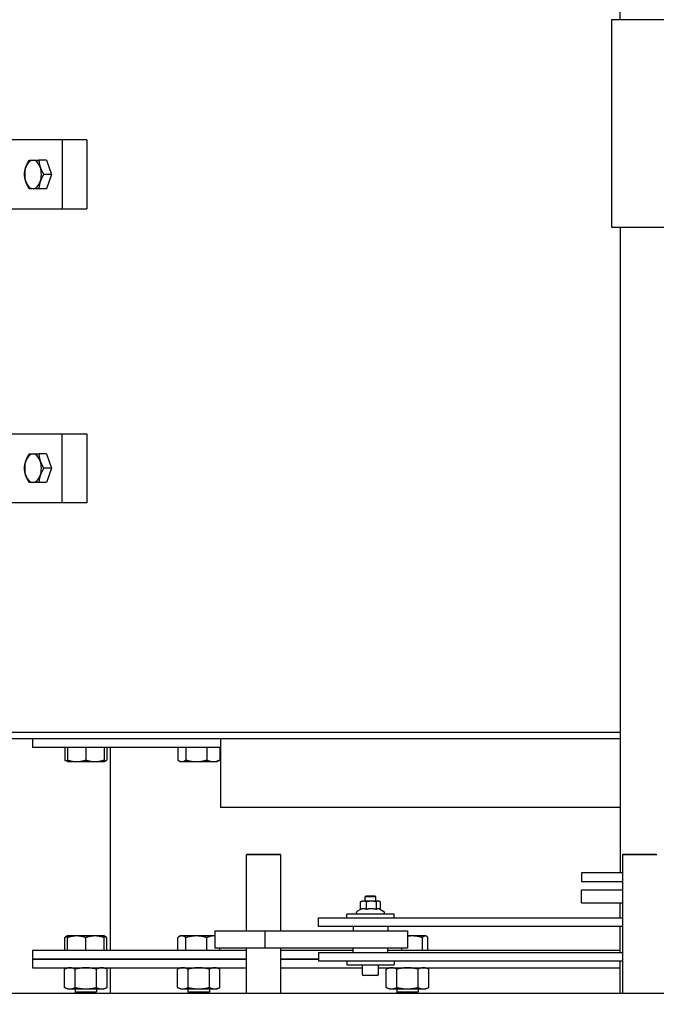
# Model space of a CAD drawing. Header units: inches. Extents: x 24 to 1128, y -74 to 748.
# Tile 479 of 557: x 413 to 431, y 500 to 528. Entities that reach past the tile are written whole.
import ezdxf

# ---------------------------------------------------------------- set-up
doc = ezdxf.new("R2010")
doc.units = ezdxf.units.IN
doc.header["$LTSCALE"] = 32
doc.header["$MEASUREMENT"] = 0
doc.layers.add('Dimension (ANSI)', color=7, linetype='Continuous', lineweight=25)
doc.layers.add('Visible (ANSI)', color=7, linetype='Continuous', lineweight=30)
doc.styles.add('Note Text (ANSI)', font='tahoma.ttf')
doc.dimstyles.new('Architectural (ANSI)', dxfattribs={"dimscale": 32, "dimtxt": 0.125, "dimasz": 0.098425, "dimexe": 0.125, "dimexo": 0.0625, "dimgap": 0.031496, "dimtad": 0, "dimtih": 1, "dimtoh": 1, "dimdec": 4, "dimrnd": 1e-08, "dimzin": 3, "dimdsep": 46, "dimlunit": 4, "dimtxsty": 'Note Text (ANSI)', "dimcen": 0.09, "dimdle": 0.393701, "dimclrd": 256, "dimclre": 256, "dimclrt": 256, "dimadec": 0, "dimazin": 3, "dimtfac": 0.96, "dimtofl": 0, "dimtmove": 0, "dimatfit": 3, "dimfxl": 1, "dimfrac": 2, "dimtolj": 1, "dimtzin": 12, "dimlwd": -1, "dimlwe": -1, "dimarcsym": 0})

# ---------------------------------------------------------------- blocks, each defined once
blk = doc.blocks.new('*D22')
at = {"layer": 'Defpoints', "color": 0, "transparency": 16777216}
for p in [(449.636, 707.273), (363.012, 481.711), (485.539, 481.711)]:
    blk.add_point(p, dxfattribs=at)
at = {"layer": 'Dimension (ANSI)', "transparency": 16777216}
for p, q in [((447.636, 707.273), (359.012, 707.273)), ((363.012, 704.123), (363.012, 605.025)), ((363.012, 484.861), (363.012, 597.959)), ((483.539, 481.711), (359.012, 481.711))]:
    blk.add_line(p, q, dxfattribs=at)
for points in [[(362.488, 704.123), (363.537, 704.123), (363.012, 707.273)], [(362.488, 484.861), (363.537, 484.861), (363.012, 481.711)]]:
    blk.add_solid(points, dxfattribs=at)
at = {"layer": 'Dimension (ANSI)', "transparency": 16777216, "insert": (349.864, 604.017), "char_height": 4, "attachment_point": 1, "style": 'Note Text (ANSI)'}
blk.add_mtext('\\A1;18\'-9 9/16"', dxfattribs=at)

msp = doc.modelspace()

# ---------------------------------------------------------------- linework, layer by layer
at = {"layer": 'Visible (ANSI)'}
for p, q in [((429.96205, 528.18541), (429.96205, 531.0085)), ((429.71205, 528.18541), (429.71205, 522.18541)), ((442.21205, 528.18541), (429.71205, 528.18541)), ((413.81913, 524.71141), (410.31183, 524.71141)), ((413.81913, 524.71141), (413.81913, 522.71141)), ((414.53228, 524.71141), (413.81913, 524.71141)), ((414.53228, 524.71141), (414.53228, 522.71141)), ((413.37409, 524.1248), (413.1501, 524.1248)), ((413.37409, 524.1248), (413.5136, 523.71141)), ((413.5136, 523.71141), (413.28961, 523.71141)), ((413.5136, 523.71141), (413.37409, 523.29803)), ((413.37409, 523.29803), (413.1501, 523.29803)), ((410.31183, 522.71141), (413.81913, 522.71141)), ((413.81913, 522.71141), (414.53228, 522.71141)), ((429.71205, 522.18541), (442.21205, 522.18541)), ((429.96205, 522.18541), (429.96205, 503.51441)), ((410.31183, 516.21141), (413.81913, 516.21141)), ((413.81913, 516.21141), (414.53228, 516.21141)), ((413.81913, 514.21141), (413.81913, 516.21141)), ((414.53228, 516.21141), (414.53228, 514.21141)), ((413.37409, 515.6248), (413.1501, 515.6248)), ((413.37409, 515.6248), (413.5136, 515.21141)), ((413.5136, 515.21141), (413.28961, 515.21141)), ((413.5136, 515.21141), (413.37409, 514.79803)), ((413.37409, 514.79803), (413.1501, 514.79803)), ((413.81913, 514.21141), (410.31183, 514.21141)), ((414.53228, 514.21141), (413.81913, 514.21141)), ((405.77808, 507.57821), (429.96205, 507.57821)), ((405.77808, 507.39891), (429.96205, 507.39891)), ((412.96205, 507.39891), (412.96205, 507.14891)), ((418.39955, 507.39891), (418.39955, 505.39891)), ((412.96205, 507.14891), (418.39955, 507.14891)), ((413.89919, 507.14891), (413.89919, 506.77449)), ((413.97612, 507.14891), (413.97612, 506.77449)), ((414.50737, 507.14891), (414.50737, 506.77449)), ((415.03862, 507.14891), (415.03862, 506.77449)), ((415.11556, 507.14891), (415.11556, 506.77449)), ((415.21205, 507.14891), (415.21205, 501.26441)), ((417.16547, 507.14891), (417.16547, 506.77449)), ((417.40022, 507.14891), (417.40022, 506.77449)), ((418.00841, 507.14891), (418.00841, 506.77449)), ((418.38184, 507.14891), (418.38184, 506.77449)), ((413.97612, 506.72704), (413.93235, 506.75231)), ((413.97612, 506.72704), (414.24175, 506.72704)), ((414.24175, 506.72704), (414.773, 506.72704)), ((414.773, 506.72704), (415.03862, 506.72704)), ((415.03862, 506.72704), (415.0824, 506.75231)), ((417.2424, 506.72704), (417.19863, 506.75231)), ((417.2424, 506.72704), (417.28284, 506.72704)), ((417.28284, 506.72704), (417.70431, 506.72704)), ((417.70431, 506.72704), (418.19512, 506.72704)), ((418.19512, 506.72704), (418.3049, 506.72704)), ((418.3049, 506.72704), (418.34868, 506.75231)), ((429.96205, 505.39891), (418.39955, 505.39891)), ((419.16955, 504.05266), (419.14955, 504.03266)), ((419.16955, 504.05266), (420.12955, 504.05266)), ((420.12955, 504.05266), (420.14955, 504.03266)), ((430.04455, 504.05266), (430.02455, 504.03266)), ((430.04455, 504.05266), (431.00455, 504.05266)), ((420.14955, 504.03266), (419.14955, 504.03266)), ((419.14955, 501.83391), (419.14955, 504.03266)), ((420.14955, 501.83391), (420.14955, 504.03266)), ((431.02455, 504.03266), (430.02455, 504.03266)), ((430.02455, 504.03266), (430.02455, 500.02141)), ((430.02455, 503.51441), (428.83705, 503.51441)), ((428.83705, 503.51441), (428.83705, 503.26441)), ((428.83705, 503.26441), (430.02455, 503.26441)), ((430.02455, 503.01441), (428.83705, 503.01441)), ((428.83705, 502.63941), (428.83705, 503.01441)), ((422.4513, 502.45105), (422.4513, 502.67058)), ((422.48805, 502.69291), (422.46568, 502.68)), ((422.53739, 502.69291), (422.48805, 502.69291)), ((422.76685, 502.69291), (422.53739, 502.69291)), ((422.61485, 502.84991), (422.58205, 502.81686)), ((422.89405, 502.81686), (422.58205, 502.81686)), ((422.58205, 502.69291), (422.58205, 502.81686)), ((422.61485, 502.84991), (422.86125, 502.84991)), ((422.62348, 502.45105), (422.62348, 502.67058)), ((422.96752, 502.69291), (422.76685, 502.69291)), ((422.86125, 502.84991), (422.89405, 502.81686)), ((422.89405, 502.69291), (422.89405, 502.81686)), ((422.91023, 502.45105), (422.91023, 502.67058)), ((422.98805, 502.69291), (422.96752, 502.69291)), ((422.98805, 502.69291), (423.01042, 502.68)), ((423.0248, 502.45216), (423.0248, 502.67058)), ((428.83705, 502.63941), (430.02455, 502.63941)), ((429.96205, 502.20891), (429.96205, 502.63941)), ((422.4513, 502.45216), (422.34805, 502.39255)), ((423.01042, 502.46047), (423.12805, 502.39255)), ((421.23805, 502.20891), (430.02455, 502.20891)), ((421.23805, 501.95891), (421.23805, 502.20891)), ((423.42555, 502.31791), (422.05055, 502.31791)), ((422.05055, 502.20891), (422.05055, 502.31791)), ((423.42555, 502.20891), (423.42555, 502.31791)), ((418.23593, 501.83391), (418.23593, 501.33391)), ((418.23593, 501.83391), (419.69051, 501.83391)), ((419.69051, 501.83391), (423.8085, 501.83391)), ((419.69051, 501.33391), (419.69051, 501.83391)), ((430.02455, 501.95891), (421.23805, 501.95891)), ((422.23805, 501.95891), (422.23805, 501.83391)), ((423.23805, 501.95891), (423.23805, 501.83391)), ((423.8085, 501.83391), (423.8085, 501.33391)), ((429.96205, 501.20891), (429.96205, 501.95891)), ((413.89919, 501.26441), (413.89919, 501.63884)), ((413.97612, 501.68629), (413.93235, 501.66102)), ((414.24175, 501.68629), (413.97612, 501.68629)), ((413.97612, 501.26441), (413.97612, 501.63884)), ((414.773, 501.68629), (414.24175, 501.68629)), ((414.50737, 501.26441), (414.50737, 501.63884)), ((415.03862, 501.68629), (414.773, 501.68629)), ((415.03862, 501.68629), (415.0824, 501.66102)), ((415.03862, 501.26441), (415.03862, 501.63884)), ((415.11556, 501.26441), (415.11556, 501.63884)), ((417.16547, 501.26441), (417.16547, 501.63884)), ((417.2424, 501.68629), (417.19863, 501.66102)), ((417.28284, 501.68629), (417.2424, 501.68629)), ((417.70431, 501.68629), (417.28284, 501.68629)), ((417.40022, 501.26441), (417.40022, 501.63884)), ((418.19512, 501.68629), (417.70431, 501.68629)), ((418.00841, 501.26441), (418.00841, 501.63884)), ((418.23593, 501.68629), (418.19512, 501.68629)), ((423.94645, 501.68629), (423.8085, 501.68629)), ((424.3221, 501.68629), (423.94645, 501.68629)), ((424.24272, 501.26441), (424.24272, 501.63884)), ((424.3402, 501.68629), (424.3221, 501.68629)), ((424.3402, 501.68629), (424.35894, 501.67547)), ((424.40149, 501.26441), (424.40149, 501.63884)), ((419.14955, 501.26441), (412.96205, 501.26441)), ((412.96205, 501.26441), (412.96205, 501.01441)), ((419.69051, 501.33391), (418.23593, 501.33391)), ((418.38184, 501.26441), (418.38184, 501.33391)), ((419.14955, 500.02141), (419.14955, 501.33391)), ((423.8085, 501.33391), (419.69051, 501.33391)), ((420.14955, 500.02141), (420.14955, 501.33391)), ((422.23805, 501.26441), (420.14955, 501.26441)), ((421.23805, 501.20891), (421.23805, 500.95891)), ((421.23805, 501.20891), (430.02455, 501.20891)), ((422.23805, 501.20891), (422.23805, 501.33391)), ((423.23805, 501.20891), (423.23805, 501.33391)), ((429.96205, 501.26441), (423.23805, 501.26441)), ((423.65019, 501.26441), (423.65019, 501.33391)), ((412.96205, 501.01441), (419.14955, 501.01441)), ((419.14955, 501.01441), (412.96205, 501.01441)), ((412.96205, 501.01441), (412.96205, 500.76441)), ((420.14955, 501.01441), (421.23805, 501.01441)), ((421.23805, 501.01441), (420.14955, 501.01441)), ((430.02455, 500.95891), (421.23805, 500.95891)), ((422.05055, 500.95891), (422.05055, 500.84991)), ((423.42555, 500.95891), (423.42555, 500.84991)), ((429.96205, 500.02141), (429.96205, 500.95891)), ((412.96205, 500.76441), (419.14955, 500.76441)), ((413.97637, 500.76441), (413.89423, 500.72611)), ((413.89423, 500.19372), (413.89423, 500.72611)), ((414.2008, 500.19372), (414.2008, 500.72611)), ((414.81395, 500.19372), (414.81395, 500.72611)), ((415.03837, 500.76441), (415.12052, 500.72611)), ((415.12052, 500.19372), (415.12052, 500.72611)), ((415.21205, 500.76441), (415.21205, 500.02141)), ((417.24265, 500.76441), (417.16051, 500.72611)), ((417.16051, 500.19372), (417.16051, 500.72611)), ((417.46708, 500.19372), (417.46708, 500.72611)), ((418.08023, 500.19372), (418.08023, 500.72611)), ((418.30465, 500.76441), (418.3868, 500.72611)), ((418.3868, 500.19372), (418.3868, 500.72611)), ((420.14955, 500.76441), (422.50355, 500.76441)), ((422.05055, 500.84991), (423.42555, 500.84991)), ((422.50355, 500.56991), (422.50355, 500.84991)), ((422.97255, 500.56991), (422.97255, 500.84991)), ((422.97255, 500.76441), (429.96205, 500.76441)), ((423.27795, 500.76441), (423.19581, 500.72611)), ((423.19581, 500.19372), (423.19581, 500.72611)), ((423.50238, 500.19372), (423.50238, 500.72611)), ((424.11553, 500.19372), (424.11553, 500.72611)), ((424.33995, 500.76441), (424.4221, 500.72611)), ((424.4221, 500.19372), (424.4221, 500.72611)), ((422.94055, 500.53791), (422.53555, 500.53791)), ((413.97637, 500.15541), (413.89423, 500.19372)), ((413.97637, 500.15541), (414.04752, 500.15541)), ((414.04752, 500.15541), (414.50737, 500.15541)), ((414.19487, 500.15541), (414.19487, 500.06852)), ((414.19487, 500.06852), (414.81987, 500.06852)), ((414.24198, 500.02141), (414.19487, 500.06852)), ((414.50737, 500.15541), (414.96723, 500.15541)), ((414.77277, 500.02141), (414.81987, 500.06852)), ((414.81987, 500.15541), (414.81987, 500.06852)), ((414.96723, 500.15541), (415.03837, 500.15541)), ((415.03837, 500.15541), (415.12052, 500.19372)), ((417.24265, 500.15541), (417.16051, 500.19372)), ((417.24265, 500.15541), (417.3138, 500.15541)), ((417.3138, 500.15541), (417.77365, 500.15541)), ((417.46115, 500.15541), (417.46115, 500.06852)), ((417.46115, 500.06852), (418.08615, 500.06852)), ((417.50826, 500.02141), (417.46115, 500.06852)), ((417.77365, 500.15541), (418.23351, 500.15541)), ((418.03905, 500.02141), (418.08615, 500.06852)), ((418.08615, 500.15541), (418.08615, 500.06852)), ((418.23351, 500.15541), (418.30465, 500.15541)), ((418.30465, 500.15541), (418.3868, 500.19372)), ((423.27795, 500.15541), (423.19581, 500.19372)), ((423.27795, 500.15541), (423.34909, 500.15541)), ((423.34909, 500.15541), (423.80895, 500.15541)), ((423.49645, 500.15541), (423.49645, 500.06852)), ((423.49645, 500.06852), (424.12145, 500.06852)), ((423.54355, 500.02141), (423.49645, 500.06852)), ((423.80895, 500.15541), (424.26881, 500.15541)), ((424.07435, 500.02141), (424.12145, 500.06852)), ((424.12145, 500.15541), (424.12145, 500.06852)), ((424.26881, 500.15541), (424.33995, 500.15541)), ((424.33995, 500.15541), (424.4221, 500.19372)), ((470.83705, 500.02141), (401.08705, 500.02141))]:
    msp.add_line(p, q, dxfattribs=at)
for centre, radius, start, end in [((422.36805, 502.35791), 0.04, 120, 270), ((423.10805, 502.35791), 0.04, 270, 60), ((422.53555, 500.56991), 0.032, 180, 270), ((422.94055, 500.56991), 0.032, 270, 0)]:
    msp.add_arc(centre, radius, start, end, dxfattribs=at)
for centre, major_axis, start_param, end_param in [((412.98063, 523.71141), (0, 0.41339), 0, 1.04719755), ((412.98063, 523.71141), (0, 0.41339), 5.23598776, 6.28318531), ((412.98063, 523.71141), (0, -0.41339), 4.1887902, 5.23598776), ((412.98063, 523.71141), (0, 0.41339), 4.1887902, 5.23598776), ((412.98063, 523.71141), (0, -0.41339), 5.23598776, 6.28318531), ((412.98063, 523.71141), (0, -0.41339), 0, 1.04719755), ((412.98063, 515.21141), (0, 0.41339), 0, 1.04719755), ((412.98063, 515.21141), (0, 0.41339), 5.23598776, 6.28318531), ((412.98063, 515.21141), (0, -0.41339), 4.1887902, 5.23598776), ((412.98063, 515.21141), (0, 0.41339), 4.1887902, 5.23598776), ((412.98063, 515.21141), (0, -0.41339), 5.23598776, 6.28318531), ((412.98063, 515.21141), (0, -0.41339), 0, 1.04719755)]:
    msp.add_ellipse(centre, major_axis=major_axis, ratio=0.58454884, start_param=start_param, end_param=end_param, dxfattribs=at)
for points, weights in [([(412.77136, 523.91811), (412.80373, 524.01403), (412.87107, 524.1248)], [1, 1.04314139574, 1.01001874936]), ([(412.87107, 524.1248), (412.91588, 524.1248), (412.98063, 524.1248)], [1.01001874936, 1.04314139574, 1]), ([(412.98063, 524.1248), (413.04538, 524.1248), (413.1501, 524.1248)], [1, 1.04314139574, 1.01001874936]), ([(413.1501, 524.1248), (413.15753, 524.01403), (413.1899, 523.91811)], [1.01001874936, 1.04314139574, 1]), ([(412.73156, 523.71141), (412.73899, 523.82218), (412.77136, 523.91811)], [1.01001874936, 1.04314139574, 1]), ([(412.77136, 523.50472), (412.73899, 523.60065), (412.73156, 523.71141)], [1, 1.04314139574, 1.01001874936]), ([(413.1899, 523.91811), (413.22227, 523.82218), (413.28961, 523.71141)], [1, 1.04314139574, 1.01001874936]), ([(413.28961, 523.71141), (413.22227, 523.60065), (413.1899, 523.50472)], [1.01001874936, 1.04314139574, 1]), ([(412.87107, 523.29803), (412.80373, 523.40879), (412.77136, 523.50472)], [1.01001874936, 1.04314139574, 1]), ([(413.1899, 523.50472), (413.15753, 523.40879), (413.1501, 523.29803)], [1, 1.04314139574, 1.01001874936]), ([(412.98063, 523.29803), (412.91588, 523.29803), (412.87107, 523.29803)], [1, 1.04314139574, 1.01001874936]), ([(413.1501, 523.29803), (413.04538, 523.29803), (412.98063, 523.29803)], [1.01001874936, 1.04314139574, 1]), ([(412.77136, 515.41811), (412.80373, 515.51403), (412.87107, 515.6248)], [1, 1.04314139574, 1.01001874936]), ([(412.87107, 515.6248), (412.91588, 515.6248), (412.98063, 515.6248)], [1.01001874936, 1.04314139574, 1]), ([(412.98063, 515.6248), (413.04538, 515.6248), (413.1501, 515.6248)], [1, 1.04314139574, 1.01001874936]), ([(413.1501, 515.6248), (413.15753, 515.51403), (413.1899, 515.41811)], [1.01001874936, 1.04314139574, 1]), ([(412.73156, 515.21141), (412.73899, 515.32218), (412.77136, 515.41811)], [1.01001874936, 1.04314139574, 1]), ([(412.77136, 515.00472), (412.73899, 515.10065), (412.73156, 515.21141)], [1, 1.04314139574, 1.01001874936]), ([(413.1899, 515.41811), (413.22227, 515.32218), (413.28961, 515.21141)], [1, 1.04314139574, 1.01001874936]), ([(413.28961, 515.21141), (413.22227, 515.10065), (413.1899, 515.00472)], [1.01001874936, 1.04314139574, 1]), ([(412.87107, 514.79803), (412.80373, 514.90879), (412.77136, 515.00472)], [1.01001874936, 1.04314139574, 1]), ([(413.1899, 515.00472), (413.15753, 514.90879), (413.1501, 514.79803)], [1, 1.04314139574, 1.01001874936]), ([(412.98063, 514.79803), (412.91588, 514.79803), (412.87107, 514.79803)], [1, 1.04314139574, 1.01001874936]), ([(413.1501, 514.79803), (413.04538, 514.79803), (412.98063, 514.79803)], [1.01001874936, 1.04314139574, 1]), ([(413.89919, 506.77449), (413.93937, 506.75543), (413.97612, 506.74423)], [1.01001874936, 1.02306486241, 1.02427968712]), ([(413.93235, 506.75231), (413.91631, 506.76157), (413.89919, 506.77449)], [1.02223897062, 1.01882307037, 1.01001874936]), ([(413.97612, 506.77449), (414.11847, 506.72704), (414.24175, 506.72704)], [1.01001874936, 1.04314139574, 1]), ([(413.97612, 506.72704), (413.97612, 506.72704), (413.97612, 506.77449)], [1, 1.04314139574, 1.01001874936]), ([(414.24175, 506.72704), (414.36503, 506.72704), (414.50737, 506.77449)], [1, 1.04314139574, 1.01001874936]), ([(414.50737, 506.77449), (414.64972, 506.72704), (414.773, 506.72704)], [1.01001874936, 1.04314139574, 1]), ([(414.773, 506.72704), (414.89628, 506.72704), (415.03862, 506.77449)], [1, 1.04314139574, 1.01001874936]), ([(415.03862, 506.73305), (415.0747, 506.74367), (415.11556, 506.77449)], [1.02110899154, 1.03128969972, 1.01001874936]), ([(415.03862, 506.77449), (415.03862, 506.72704), (415.03862, 506.72704)], [1.01001874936, 1.04314139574, 1]), ([(417.16547, 506.77449), (417.22837, 506.72704), (417.28284, 506.72704)], [1.01001874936, 1.04314139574, 1]), ([(417.28284, 506.72704), (417.33732, 506.72704), (417.40022, 506.77449)], [1, 1.04314139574, 1.01001874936]), ([(417.40022, 506.77449), (417.56318, 506.72704), (417.70431, 506.72704)], [1.01001874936, 1.04314139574, 1]), ([(417.70431, 506.72704), (417.84544, 506.72704), (418.00841, 506.77449)], [1, 1.04314139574, 1.01001874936]), ([(418.00841, 506.77449), (418.10847, 506.72704), (418.19512, 506.72704)], [1.01001874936, 1.04314139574, 1]), ([(418.19512, 506.72704), (418.28178, 506.72704), (418.38184, 506.77449)], [1, 1.04314139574, 1.01001874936]), ([(418.38184, 506.77449), (418.36472, 506.76157), (418.34868, 506.75231)], [1.01001874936, 1.01882307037, 1.02223897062]), ([(422.53739, 502.69291), (422.49743, 502.69291), (422.4513, 502.67058)], [1, 1.0379548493, 1]), ([(422.4513, 502.67058), (422.4587, 502.67597), (422.46568, 502.68)], [1, 1.00889255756, 1.01361818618]), ([(422.62348, 502.67058), (422.57734, 502.69291), (422.53739, 502.69291)], [1, 1.0379548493, 1]), ([(422.76685, 502.69291), (422.70031, 502.69291), (422.62348, 502.67058)], [1, 1.0379548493, 1]), ([(422.91023, 502.67058), (422.83339, 502.69291), (422.76685, 502.69291)], [1, 1.0379548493, 1]), ([(422.96752, 502.69291), (422.94093, 502.69291), (422.91023, 502.67058)], [1, 1.0379548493, 1]), ([(423.0248, 502.67058), (422.9941, 502.69291), (422.96752, 502.69291)], [1, 1.0379548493, 1]), ([(422.53739, 502.47338), (422.49743, 502.47338), (422.4513, 502.45105)], [1, 1.07126378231, 1.06521168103]), ([(422.62348, 502.45105), (422.57734, 502.47338), (422.53739, 502.47338)], [1.06521168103, 1.07126378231, 1]), ([(422.76685, 502.47338), (422.70031, 502.47338), (422.62348, 502.45105)], [1, 1.07126378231, 1.06521168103]), ([(422.91023, 502.45105), (422.83339, 502.47338), (422.76685, 502.47338)], [1.06521168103, 1.07126378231, 1]), ([(422.96752, 502.47338), (422.94093, 502.47338), (422.91023, 502.45105)], [1, 1.07126378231, 1.06521168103]), ([(423.01042, 502.46047), (422.98805, 502.47338), (422.96752, 502.47338)], [1.06366311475, 1.05415996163, 1]), ([(413.97612, 501.6691), (413.93937, 501.65789), (413.89919, 501.63884)], [1.02427968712, 1.02306486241, 1.01001874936]), ([(413.89919, 501.63884), (413.91631, 501.65175), (413.93235, 501.66102)], [1.01001874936, 1.01882307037, 1.02223897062]), ([(413.97612, 501.63884), (413.97612, 501.68629), (413.97612, 501.68629)], [1.01001874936, 1.04314139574, 1]), ([(414.24175, 501.68629), (414.11847, 501.68629), (413.97612, 501.63884)], [1, 1.04314139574, 1.01001874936]), ([(414.50737, 501.63884), (414.36503, 501.68629), (414.24175, 501.68629)], [1.01001874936, 1.04314139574, 1]), ([(414.773, 501.68629), (414.64972, 501.68629), (414.50737, 501.63884)], [1, 1.04314139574, 1.01001874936]), ([(415.03862, 501.63884), (414.89628, 501.68629), (414.773, 501.68629)], [1.01001874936, 1.04314139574, 1]), ([(415.03862, 501.68629), (415.03862, 501.68629), (415.03862, 501.63884)], [1, 1.04314139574, 1.01001874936]), ([(415.11556, 501.63884), (415.0747, 501.66966), (415.03862, 501.68028)], [1.01001874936, 1.03128969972, 1.02110899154]), ([(417.28284, 501.68629), (417.22837, 501.68629), (417.16547, 501.63884)], [1, 1.04314139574, 1.01001874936]), ([(417.40022, 501.63884), (417.33732, 501.68629), (417.28284, 501.68629)], [1.01001874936, 1.04314139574, 1]), ([(417.70431, 501.68629), (417.56318, 501.68629), (417.40022, 501.63884)], [1, 1.04314139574, 1.01001874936]), ([(418.00841, 501.63884), (417.84544, 501.68629), (417.70431, 501.68629)], [1.01001874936, 1.04314139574, 1]), ([(418.19512, 501.68629), (418.10847, 501.68629), (418.00841, 501.63884)], [1, 1.04314139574, 1.01001874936]), ([(418.23593, 501.68386), (418.21545, 501.68629), (418.19512, 501.68629)], [1.01565817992, 1.00979459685, 1]), ([(423.94645, 501.68629), (423.87868, 501.68629), (423.8085, 501.6754)], [1, 1.02080866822, 1.02387462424]), ([(424.24272, 501.63884), (424.08395, 501.68629), (423.94645, 501.68629)], [1.01001874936, 1.04314139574, 1]), ([(424.3221, 501.68629), (424.28526, 501.68629), (424.24272, 501.63884)], [1, 1.04314139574, 1.01001874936]), ([(424.40149, 501.63884), (424.35894, 501.68629), (424.3221, 501.68629)], [1.01001874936, 1.04314139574, 1]), ([(414.04752, 500.76441), (413.97637, 500.76441), (413.89423, 500.72611)], [1, 1.0379548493, 1]), ([(414.2008, 500.72611), (414.11866, 500.76441), (414.04752, 500.76441)], [1, 1.0379548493, 1]), ([(414.50737, 500.76441), (414.36509, 500.76441), (414.2008, 500.72611)], [1, 1.0379548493, 1]), ([(414.81395, 500.72611), (414.64966, 500.76441), (414.50737, 500.76441)], [1, 1.0379548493, 1]), ([(414.96723, 500.76441), (414.89609, 500.76441), (414.81395, 500.72611)], [1, 1.0379548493, 1]), ([(415.12052, 500.72611), (415.03837, 500.76441), (414.96723, 500.76441)], [1, 1.0379548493, 1]), ([(417.3138, 500.76441), (417.24265, 500.76441), (417.16051, 500.72611)], [1, 1.0379548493, 1]), ([(417.46708, 500.72611), (417.38494, 500.76441), (417.3138, 500.76441)], [1, 1.0379548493, 1]), ([(417.77365, 500.76441), (417.63137, 500.76441), (417.46708, 500.72611)], [1, 1.0379548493, 1]), ([(418.08023, 500.72611), (417.91594, 500.76441), (417.77365, 500.76441)], [1, 1.0379548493, 1]), ([(418.23351, 500.76441), (418.16237, 500.76441), (418.08023, 500.72611)], [1, 1.0379548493, 1]), ([(418.3868, 500.72611), (418.30465, 500.76441), (418.23351, 500.76441)], [1, 1.0379548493, 1]), ([(423.34909, 500.76441), (423.27795, 500.76441), (423.19581, 500.72611)], [1, 1.0379548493, 1]), ([(423.50238, 500.72611), (423.42023, 500.76441), (423.34909, 500.76441)], [1, 1.0379548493, 1]), ([(423.80895, 500.76441), (423.66667, 500.76441), (423.50238, 500.72611)], [1, 1.0379548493, 1]), ([(424.11553, 500.72611), (423.95123, 500.76441), (423.80895, 500.76441)], [1, 1.0379548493, 1]), ([(424.26881, 500.76441), (424.19767, 500.76441), (424.11553, 500.72611)], [1, 1.0379548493, 1]), ([(424.4221, 500.72611), (424.33995, 500.76441), (424.26881, 500.76441)], [1, 1.0379548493, 1]), ([(413.89423, 500.19372), (413.97637, 500.15541), (414.04752, 500.15541)], [1, 1.0379548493, 1]), ([(414.04752, 500.15541), (414.11866, 500.15541), (414.2008, 500.19372)], [1, 1.0379548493, 1]), ([(414.2008, 500.19372), (414.36509, 500.15541), (414.50737, 500.15541)], [1, 1.0379548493, 1]), ([(414.50737, 500.15541), (414.64966, 500.15541), (414.81395, 500.19372)], [1, 1.0379548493, 1]), ([(414.81395, 500.19372), (414.89609, 500.15541), (414.96723, 500.15541)], [1, 1.0379548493, 1]), ([(414.96723, 500.15541), (415.03837, 500.15541), (415.12052, 500.19372)], [1, 1.0379548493, 1]), ([(417.16051, 500.19372), (417.24265, 500.15541), (417.3138, 500.15541)], [1, 1.0379548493, 1]), ([(417.3138, 500.15541), (417.38494, 500.15541), (417.46708, 500.19372)], [1, 1.0379548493, 1]), ([(417.46708, 500.19372), (417.63137, 500.15541), (417.77365, 500.15541)], [1, 1.0379548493, 1]), ([(417.77365, 500.15541), (417.91594, 500.15541), (418.08023, 500.19372)], [1, 1.0379548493, 1]), ([(418.08023, 500.19372), (418.16237, 500.15541), (418.23351, 500.15541)], [1, 1.0379548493, 1]), ([(418.23351, 500.15541), (418.30465, 500.15541), (418.3868, 500.19372)], [1, 1.0379548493, 1]), ([(423.19581, 500.19372), (423.27795, 500.15541), (423.34909, 500.15541)], [1, 1.0379548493, 1]), ([(423.34909, 500.15541), (423.42023, 500.15541), (423.50238, 500.19372)], [1, 1.0379548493, 1]), ([(423.50238, 500.19372), (423.66667, 500.15541), (423.80895, 500.15541)], [1, 1.0379548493, 1]), ([(423.80895, 500.15541), (423.95123, 500.15541), (424.11553, 500.19372)], [1, 1.0379548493, 1]), ([(424.11553, 500.19372), (424.19767, 500.15541), (424.26881, 500.15541)], [1, 1.0379548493, 1]), ([(424.26881, 500.15541), (424.33995, 500.15541), (424.4221, 500.19372)], [1, 1.0379548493, 1])]:
    msp.add_rational_spline(points, weights, degree=2, dxfattribs=at)

# ---------------------------------------------------------------- dimensions: what is measured, and where the dimension line sits
at = {"layer": 'Dimension (ANSI)'}
dim = msp.add_linear_dim(base=(363.01247, 481.71141), p1=(449.63555, 707.27291), p2=(485.53905, 481.71141), angle=270, dimstyle='Architectural (ANSI)', override={"dimgap": 0.031496, "dimdec": 4, "dimlfac": 1, "dimtol": 0, "dimlim": 0, "dimtp": 0, "dimtm": 0, "dimtdec": 2, "dimatfit": 1}, dxfattribs=at)
dim.commit()
dim.dimension.update_dxf_attribs({"geometry": '*D22', "text_midpoint": (363.01247, 601.49216), "dimtype": 160})

doc.saveas('drawing.dxf')
